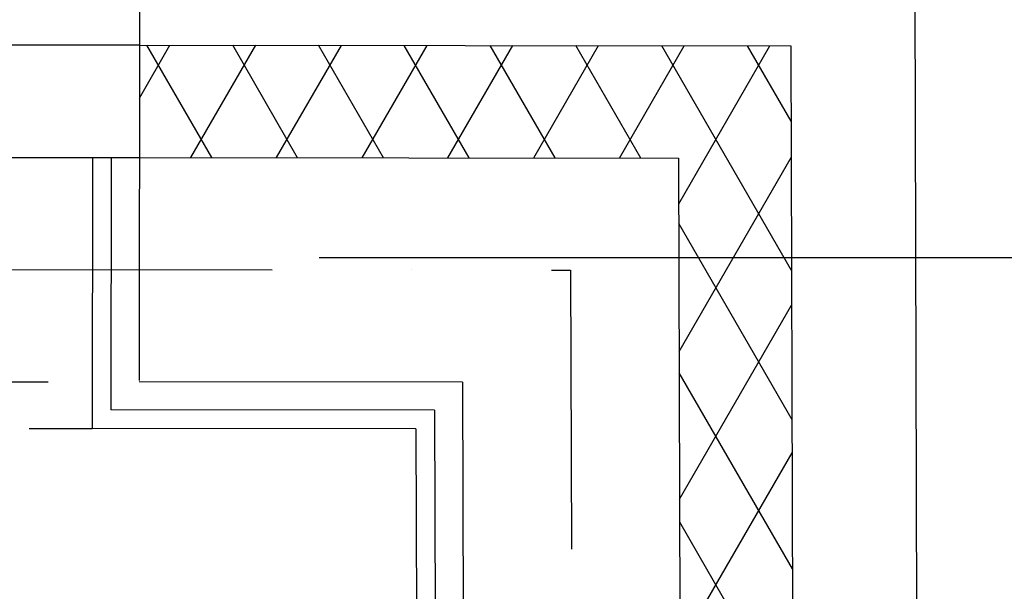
# Model space of a CAD drawing. Header units: millimetres. Extents: x -32221 to 212500, y 31663 to 93766.
# Tile 268 of 279: x 89740 to 90637, y 61554 to 62075. Entities that reach past the tile are written whole.
import ezdxf

# ---------------------------------------------------------------- set-up
doc = ezdxf.new("R2010")
doc.units = ezdxf.units.MM
doc.linetypes.add('DASHDOTX2', pattern=[50.8, 25.4, -12.7, 0, -12.7])
doc.linetypes.add('GCAD_ISO03W100', pattern=[30, 12, -18])
doc.layers.add('osie', color=251, linetype='Continuous')
doc.layers.add('Sciany', color=251, linetype='Continuous')

msp = doc.modelspace()

# ---------------------------------------------------------------- hatches: boundary and pattern name
at = {"layer": 'Sciany', "true_color": 0x636466, "transparency": 33554687}
h = msp.add_hatch(dxfattribs=at)
h.set_pattern_fill('DIAMONDS', color=251, scale=21.298246, angle=360, style=0)
h.set_pattern_definition([(60, (74679.455, 27072.76), (-58.56231, 33.81097), []), (120, (74679.455, 27072.76), (-58.56231, -33.81097), [])])
h.paths.add_polyline_path([(88656.625, 62052.787), (79453.975, 62062.25), (79453.975, 61960.019), (88656.519, 61950.599)])
h.paths.add_polyline_path([(90450.502, 59450.093), (90442.433, 62050.95), (89849.325, 62051.56), (89849.219, 61949.228), (90340.202, 61948.719), (90347.912, 59463.521)])
h.paths.add_polyline_path([(89271.837, 47649.75), (89271.837, 50675.258), (89166.831, 50684.438), (89169.606, 47649.62)])
h.paths.add_polyline_path([(90134.206, 47841.043), (90143.718, 47841.033), (90340.202, 47840.829), (90347.912, 45355.632), (90450.502, 45342.204), (90442.433, 47943.061), (90152.927, 47943.33), (90134.217, 47943.347), (90134.251, 47884.562)])
h.paths.add_polyline_path([(79426.116, 33439.499), (89271.837, 33439.499), (89271.837, 36567.368), (89166.831, 36576.548), (89169.606, 33541.73), (79426.206, 33529.807)])

# ---------------------------------------------------------------- linework, layer by layer
at = {"layer": 'osie', "color": 251, "linetype": 'DASHDOTX2', "ltscale": 25, "true_color": 0x636466}
for p, q in [((90241.854, 62730.045), (90241.854, 33019.002)), ((93188.295, 61857.756), (77303.49, 61857.756))]:
    msp.add_line(p, q, dxfattribs=at)
at = {"layer": 'Sciany', "color": 251, "true_color": 0x636466}
for p, q in [((89849.491, 62211.081), (89849.008, 61746.152)), ((90554.939, 62169.578), (90563.422, 59435.313)), ((89849.325, 62051.56), (89721.536, 62051.56)), ((89849.325, 62051.56), (90442.433, 62050.95)), ((90442.433, 62050.95), (90450.469, 59449.834)), ((89721.536, 61949.361), (89849.219, 61949.228)), ((89806.623, 61949.272), (89806.384, 61702.362)), ((89823.661, 61949.255), (89823.423, 61719.383)), ((89849.219, 61949.228), (90340.202, 61948.719)), ((90340.202, 61948.719), (90347.848, 59463.027)), ((90143.506, 61744.608), (89849.007, 61744.914)), ((90143.506, 61744.608), (90150.145, 59488.444)), ((90118.027, 61719.077), (89823.423, 61719.383)), ((90117.922, 61719.077), (90124.938, 59491.685)), ((90100.937, 61702.056), (89806.384, 61702.362)), ((90100.937, 61702.056), (90107.889, 59494.939))]:
    msp.add_line(p, q, dxfattribs=at)
at = {"layer": 'Sciany', "color": 251, "linetype": 'DASHDOTX2', "ltscale": 10, "true_color": 0x636466}
for p, q in [((79554.291, 61857.756), (90241.854, 61846.663)), ((90241.854, 61846.663), (90248.958, 59475.128))]:
    msp.add_line(p, q, dxfattribs=at)
at = {"layer": 'Sciany', "color": 251, "linetype": 'GCAD_ISO03W100', "ltscale": 5, "true_color": 0x636466}
for p, q in [((88656.307, 61746.152), (89849.007, 61744.914)), ((88698.877, 61703.511), (89806.384, 61702.441))]:
    msp.add_line(p, q, dxfattribs=at)

doc.saveas('drawing.dxf')
